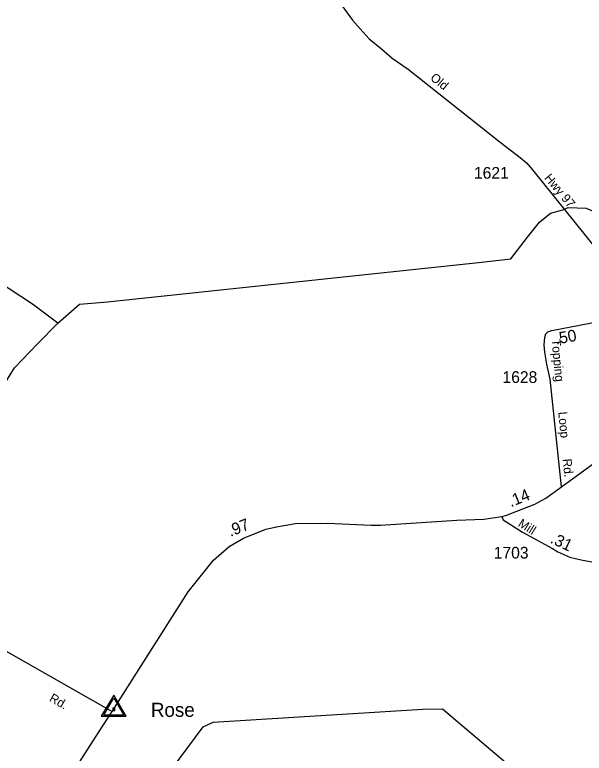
# Model space of a CAD drawing. Extents: x 2532689 to 2764727, y 536648 to 732970.
# Drawn here: x 2686176 to 2692257, y 671216 to 679109 of the extents above; entities that cross this region are included whole.
import ezdxf

# ---------------------------------------------------------------- set-up
doc = ezdxf.new("R2010")
doc.units = 0
for name, color, linetype in [('Exist Hydrographic Creek Single Shore', 7, 'Continuous'), ('Exist Road Primary US Attributed', 7, 'Continuous'), ('Exist Road Primary US Mileage Hundredths English Label', 7, 'Continuous'), ('Exist Road Secondary Mileage Hundredths English Label', 7, 'Continuous'), ('Exist Road Secondary Type 51 Attributed', 7, 'Continuous'), ('Exist Road Secondary Type 51 Label', 7, 'Continuous'), ('Exist Road Secondary Type 51 Number Label', 7, 'Continuous'), ('Exist Survey Geodetic Marker CELL', 7, 'Continuous'), ('Exist Survey Geodetic Marker Label', 7, 'Continuous')]:
    doc.layers.add(name, color=color, linetype=linetype)

msp = doc.modelspace()

# ---------------------------------------------------------------- linework, layer by layer
at = {"layer": 'Exist Hydrographic Creek Single Shore'}
for points in [[(2686637.3, 675813.6), (2686365.2, 676016.1), (2685739.2, 676424.2), (2685718.3, 676600.6), (2685687.1, 677239.7), (2685657.2, 677458.5), (2685624.1, 678113.9), (2685591.1, 678138.8), (2684254.2, 678626.5), (2684300.1, 678786), (2684538.2, 679314.3), (2684830.2, 680012.5), (2684753.1, 680078.3), (2683179.1, 680750.1)], [(2686637.3, 675813.6), (2686866.5, 676016.3), (2687165.9, 676039.4), (2691129.4, 676460), (2691473.9, 676499.8), (2691652.7, 676731.8), (2691780.8, 676893.1), (2691897.8, 676990.3), (2692027.3, 677023.5), (2692084.3, 677048.8), (2692276.2, 677043.4), (2692403.2, 676989.4), (2692437.2, 676948.1), (2692504.3, 676908.1), (2692754.2, 676931.4), (2693364.9, 677154.2)], [(2683305.2, 673193.2), (2683544.3, 673688.8), (2683541.2, 673823.3), (2683597.2, 673933.9), (2683809.2, 674123.1), (2683973.3, 674208.6), (2684551.3, 674481.5), (2684867.3, 674520.5), (2685391.2, 674568), (2685804.2, 674693.1), (2685944.2, 674797.2), (2686016.2, 674921.7), (2686068.3, 675166.8), (2686173.3, 675335.2), (2686417.3, 675591.3), (2686637.3, 675813.6)], [(2686634.4, 669486.1), (2686700.5, 669511.8), (2686749.5, 669572.8), (2686870.4, 669758.3), (2687081.4, 670006.6), (2688188.3, 671499.4), (2688295.4, 671549.8), (2690534.3, 671686.3), (2690742.4, 671691.5), (2691977.9, 670642.1)]]:
    msp.add_lwpolyline(points, dxfattribs=at)
at = {"layer": 'Exist Road Primary US Attributed'}
for points in [[(2692012.5, 674063.6), (2692762.1, 674607.6), (2692820.1, 674650.6), (2693050.2, 674821.8), (2693122.7, 674889.4), (2693321.1, 675048.2)], [(2691375.5, 673745.9), (2691431.5, 673762.5), (2691473.4, 673778.5), (2691728.2, 673879.2), (2691845.8, 673942.3), (2692012.5, 674063.6)], [(2687214.4, 671663.1), (2688026.9, 672940.5), (2688296.4, 673279.5), (2688464, 673427.4), (2688618, 673516.5), (2688856.8, 673610.9), (2688989.6, 673639.8), (2689174.4, 673672.5), (2689515.2, 673674.5), (2689981.2, 673653.3), (2690081.3, 673653.3), (2690894.8, 673706.3), (2691186.3, 673718.6), (2691375.5, 673745.9)], [(2686001.4, 670347.9), (2686708, 670884.8), (2686835, 671069.8), (2687077.6, 671447.4), (2687214.4, 671663.1)]]:
    msp.add_lwpolyline(points, dxfattribs=at)
at = {"layer": 'Exist Road Secondary Type 51 Attributed'}
for points in [[(2689668.7, 679207), (2689783.5, 679051.1), (2689865.5, 678958.8), (2689961.9, 678852.1), (2690093.1, 678743.4), (2690205.8, 678647), (2690376, 678526), (2691360.1, 677746.5), (2691573.3, 677582.3), (2691641, 677524.9), (2691704.5, 677453.1), (2692393.4, 676591.5), (2692677, 676237.2), (2692804.5, 676106.5), (2692865.7, 676060.3), (2692931, 676032.2), (2692970.2, 676015.1)], [(2682811.3, 676527.3), (2683777.8, 676443.9), (2683818.1, 676428.8), (2683856.7, 676399.9), (2683946.6, 676319.8), (2684969.4, 674675.4), (2685442.3, 673091.8), (2685492.7, 672991.1), (2685829.1, 672556.8), (2685987.3, 672380.3), (2686060.6, 672319.9), (2687214.4, 671663.1)], [(2692012.5, 674063.6), (2691892.8, 675214.4), (2691858.7, 675376.2), (2691835.6, 675502.8), (2691829.6, 675583.1), (2691837.6, 675659.5), (2691848.6, 675697.7), (2691869.7, 675718.8), (2691912.6, 675735.6), (2692816.5, 675907.6), (2692865.7, 675919.7), (2692926, 675962.9), (2692970.2, 676015.1)], [(2691375.5, 673745.9), (2691390.6, 673711.1), (2691596.4, 673579.4), (2691917, 673403.1), (2691974.7, 673367.4), (2692103.3, 673312.9), (2692225.8, 673282.6), (2692452.8, 673240.2), (2692817.4, 673179.3)]]:
    msp.add_lwpolyline(points, dxfattribs=at)
at = {"layer": 'Exist Survey Geodetic Marker CELL'}
for points in [[(2687367.1, 671612.7), (2687233.2, 671838.7), (2687099.7, 671612.7)], [(2687341.2, 671624.8), (2687125.7, 671624.8), (2687233.2, 671807)], [(2687245.5, 671671.4), (2687245.5, 671699.7), (2687221.2, 671699.7), (2687221.2, 671671.4)]]:
    msp.add_lwpolyline(points, close=True, dxfattribs=at)

# ---------------------------------------------------------------- texts
at = {"layer": 'Exist Road Primary US Mileage Hundredths English Label'}
for s, rotation, p in [('.14', 21.57086, (2691473.2, 673845.6)), ('.97', 21.5734, (2688477.9, 673528.3))]:
    msp.add_text(s, height=125, rotation=rotation, dxfattribs=at).set_placement(p)
at = {"layer": 'Exist Road Secondary Mileage Hundredths English Label'}
for s, rotation, p in [('.50', 10.08548, (2691954.2, 675584.1)), ('.31', 334.77541, (2691884.2, 673469.5))]:
    msp.add_text(s, height=125, rotation=rotation, dxfattribs=at).set_placement(p)
at = {"layer": 'Exist Road Secondary Type 51 Label'}
for s, rotation, p in [('Old', 320.7687, (2690605.2, 678422)), ('Hwy 97', 309.84463, (2691825, 677361.3)), ('Topping', 275.29334, (2691907.6, 675640.2)), ('Loop', 275.29334, (2691979.6, 674863.1)), ('Rd.', 275.29334, (2692026.2, 674360.6)), ('Mill', 327.90152, (2691542.5, 673648.7)), ('Rd.', 330.12564, (2686536.3, 671779.3))]:
    msp.add_text(s, height=95, rotation=rotation, dxfattribs=at).set_placement(p)
at = {"layer": 'Exist Road Secondary Type 51 Number Label'}
for s, p in [('1621', (2691079.3, 677356.8)), ('1628', (2691384, 675174.3)), ('1703', (2691290.7, 673297.2))]:
    msp.add_text(s, height=125, dxfattribs=at).set_placement(p)
at = {"layer": 'Exist Survey Geodetic Marker Label'}
msp.add_text('Rose', height=150, dxfattribs=at).set_placement((2687629.3, 671605.4))

doc.saveas('drawing.dxf')
